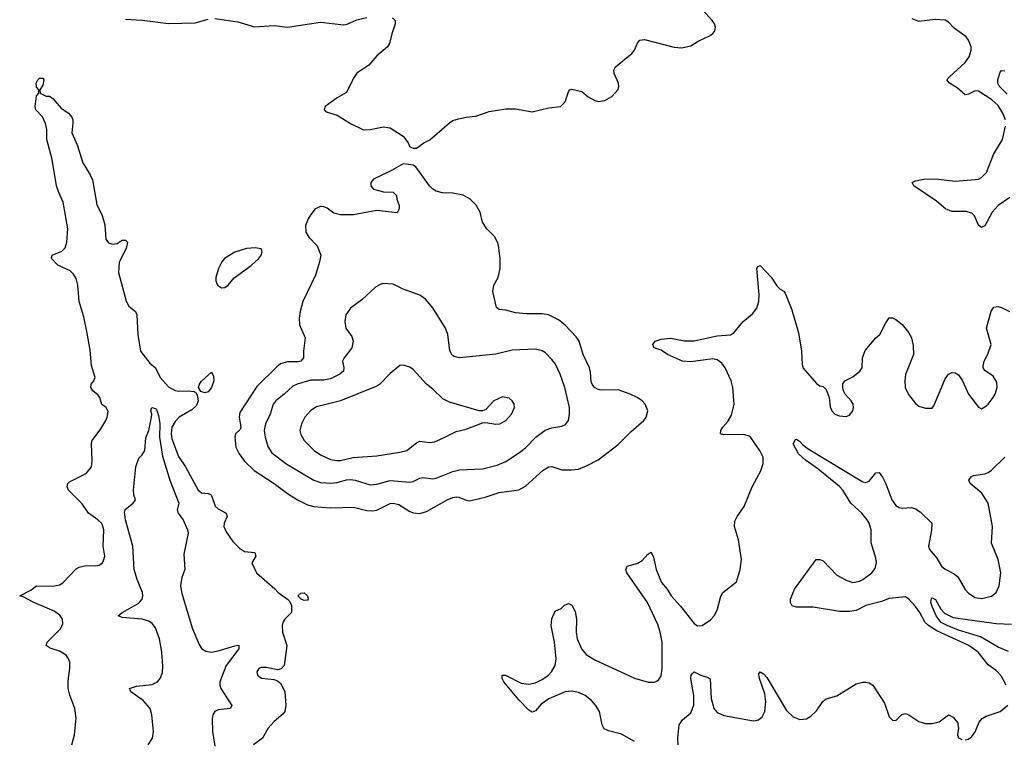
# Model space of a CAD drawing. Header units: inches. Extents: x 1449094 to 1618372, y 389908 to 534307.
# Tile 432 of 494: x 1580489 to 1586447, y 494683 to 499035. Entities that reach past the tile are written whole.
import ezdxf

# ---------------------------------------------------------------- set-up
doc = ezdxf.new("R2010")
doc.units = ezdxf.units.IN
doc.header["$MEASUREMENT"] = 0
doc.layers.add('B5489', color=7, linetype='Continuous')

msp = doc.modelspace()

# ---------------------------------------------------------------- linework, layer by layer
at = {"layer": 'B5489', "color": 5}
for points, elevation in [([(1582745.2, 499045.2), (1582760.7, 499030), (1582761.6, 499010), (1582740.3, 498950), (1582727, 498890), (1582715.3, 498870), (1582650, 498816.4), (1582601.3, 498758.7), (1582529.3, 498710.7), (1582510, 498682), (1582465.7, 498594.3), (1582410, 498561.6), (1582338, 498510), (1582331.3, 498490), (1582350, 498476), (1582410, 498456.4), (1582490, 498407), (1582569, 498369), (1582610, 498370.4), (1582690, 498386), (1582730, 498381.6), (1582810, 498330.4), (1582839.1, 498290), (1582850, 498266), (1582870, 498258), (1582890, 498258), (1582935.3, 498290), (1582970, 498307.3), (1583090, 498410.8), (1583110, 498424), (1583144.8, 498435.2), (1583190, 498444.9), (1583250, 498450.6), (1583330, 498479.1), (1583430, 498496.3), (1583490, 498496.3), (1583590, 498477.3), (1583690, 498501.6), (1583762, 498510), (1583790, 498538.8), (1583810, 498598), (1583819, 498610), (1583830, 498615.5), (1583890, 498600.5), (1583930, 498568), (1583970, 498546), (1583990, 498540.4), (1584030, 498546.4), (1584072.7, 498570), (1584110, 498612), (1584115.1, 498630), (1584112.3, 498650), (1584086, 498710), (1584085.2, 498730), (1584094, 498750), (1584192.7, 498830), (1584209.4, 498850), (1584227.9, 498892.1), (1584241.2, 498910), (1584270, 498915.3), (1584450, 498868.8), (1584494.7, 498865.3), (1584550, 498876.3), (1584594.9, 498905.1), (1584662.5, 498937.5), (1584682, 498950), (1584694.8, 498965.2), (1584699.3, 498990), (1584692.7, 499010), (1584679.5, 499030), (1584606, 499110)], 520), ([(1581130, 499037.2), (1581230, 499032.2), (1581390, 499011.1), (1581550, 499016.3), (1581630, 499037.1)], 520), ([(1581670, 499042.5), (1581810, 499022), (1581910.5, 498990.5), (1582030, 498999.3), (1582110, 498990.4), (1582310, 499019.5), (1582450, 499003.7), (1582470, 499007.4), (1582530, 499034.6), (1582590, 499048.4)], 520), ([(1586454.3, 498430), (1586438.5, 498470), (1586410, 498515.4), (1586372.5, 498550), (1586290, 498602.3), (1586270, 498605.4), (1586230, 498583.6), (1586210, 498579.6), (1586162.3, 498622.3), (1586115.1, 498650), (1586099.5, 498670), (1586115.1, 498690), (1586210, 498775.2), (1586234.9, 498810), (1586246.9, 498850), (1586246.8, 498870), (1586231.3, 498910), (1586215.5, 498930), (1586144.4, 498984.4), (1586110, 499020.3), (1586090, 499032), (1586030, 499036.5), (1585930, 499024.5), (1585890, 499039.8)], 480), ([(1580805.4, 494650), (1580820.3, 494710), (1580831.7, 494810), (1580823.2, 494870), (1580791.7, 494950), (1580783.5, 494990), (1580783.3, 495036.7), (1580792.9, 495110), (1580791.8, 495150), (1580785.3, 495170), (1580770, 495192.3), (1580730, 495216), (1580673.1, 495233.1), (1580649.4, 495250), (1580654.5, 495270), (1580735.4, 495350), (1580750, 495381), (1580748.6, 495410), (1580732.8, 495432.8), (1580696.9, 495456.9), (1580574.3, 495510), (1580510, 495544.5), (1580489.2, 495550), (1580556, 495584), (1580590, 495610.5), (1580690, 495609.1), (1580730, 495616), (1580750, 495628.8), (1580830, 495713.8), (1580850, 495724.4), (1580890, 495734.3), (1580950, 495732.2), (1580970, 495736.4), (1580989.7, 495750.3), (1580996.8, 495763.2), (1581004.4, 495790), (1580995, 495850), (1580997.7, 495950), (1580990, 495978), (1580983.5, 495990), (1580962, 496010), (1580904.6, 496050), (1580866.8, 496106.8), (1580784.7, 496190), (1580775.6, 496210), (1580780.5, 496230), (1580790, 496240.4), (1580891.5, 496290), (1580924.7, 496330), (1580928.4, 496371.6), (1580923.5, 496470), (1580928.3, 496490), (1580979.7, 496560.3), (1581009.7, 496610), (1581019.1, 496630), (1581024.8, 496664.8), (1581013.2, 496690), (1580986.6, 496706.6), (1580973.5, 496750), (1580964.1, 496764.1), (1580932.2, 496790), (1580919.2, 496810), (1580921, 496830), (1580937.6, 496850), (1580946, 496870), (1580923.4, 496943.4), (1580915.1, 497035.1), (1580898.1, 497138.1), (1580878, 497238), (1580849.2, 497330.8), (1580840.1, 497430), (1580830.2, 497470.2), (1580815.5, 497495.5), (1580795.3, 497515.3), (1580720.9, 497550), (1580682.4, 497590), (1580686.6, 497610), (1580744.5, 497635.5), (1580764.2, 497655.7), (1580774.9, 497690), (1580779.9, 497770), (1580752, 497932), (1580725.4, 497990), (1580712.7, 498030), (1580685.7, 498190), (1580654, 498310), (1580653.7, 498370), (1580646.2, 498406.2), (1580626.6, 498446.6), (1580587.6, 498490), (1580582.9, 498510), (1580590, 498574), (1580606, 498590), (1580606, 498610), (1580590, 498626), (1580589.2, 498650), (1580599, 498670), (1580610, 498681), (1580630, 498682), (1580636, 498670), (1580630, 498638), (1580612, 498610), (1580614, 498590), (1580650, 498572), (1580670, 498571.3), (1580690, 498558), (1580739.3, 498499.3), (1580784.7, 498470), (1580804.9, 498444.9), (1580810.7, 498430), (1580810.8, 498410), (1580804.4, 498350), (1580837.8, 498277.7), (1580871.4, 498170), (1580916.3, 498096.3), (1580930, 498065.5), (1580956.1, 497916.1), (1580988.3, 497850), (1581005.3, 497794.7), (1581010, 497706.8), (1581025.9, 497685.9), (1581050, 497677), (1581078.3, 497681.7), (1581110, 497701), (1581130, 497702), (1581142, 497690), (1581134, 497650), (1581091.6, 497568.4), (1581086.1, 497506.1), (1581132.7, 497332.7), (1581150, 497302), (1581190.2, 497270.2), (1581198, 497250), (1581203.5, 497130), (1581219.6, 497030), (1581277.6, 496957.6), (1581310, 496929), (1581339.8, 496870), (1581390, 496814.3), (1581430, 496791.3), (1581447.4, 496787.4), (1581510.5, 496790.5), (1581545.4, 496785.4), (1581557.4, 496777.4), (1581563.2, 496763.2), (1581569.3, 496730), (1581558.5, 496701.5), (1581530, 496676), (1581453.4, 496630), (1581430, 496605), (1581410.6, 496570), (1581405.5, 496530), (1581410, 496499.5), (1581450, 496393.6), (1581492.5, 496330), (1581570, 496189), (1581590, 496173.4), (1581630, 496169.1), (1581643.2, 496163.2), (1581650, 496156.4), (1581672.6, 496092.6), (1581690, 496077.2), (1581739, 496050), (1581745, 496030), (1581727, 495990), (1581724.2, 495970), (1581737.6, 495937.6), (1581779.2, 495879.2), (1581818.9, 495838.9), (1581850, 495819.1), (1581913, 495813), (1581917.1, 495790), (1581894, 495750), (1581923, 495690), (1582032.8, 495592.7), (1582052.7, 495570), (1582110.2, 495530.2), (1582120.2, 495520.2), (1582133.4, 495493.4), (1582134.4, 495450), (1582093.7, 495410), (1582081.7, 495390), (1582076.5, 495370), (1582080.3, 495330), (1582105.5, 495250), (1582090, 495129.2), (1582071.8, 495108.2), (1582050, 495102), (1581983.4, 495116.6), (1581950, 495116.2), (1581936, 495110), (1581924.9, 495090), (1581927.7, 495070), (1581953.2, 495053.2), (1582030, 495043.8), (1582050, 495035.5), (1582070, 495019.3), (1582093.4, 494970), (1582099.8, 494890), (1582093, 494850), (1582083.9, 494836.1), (1582030, 494790.9), (1581992, 494750), (1581958.4, 494690), (1581903.8, 494650)], 480), ([(1586464.3, 498584.3), (1586417.2, 498630), (1586407, 498650), (1586407.6, 498670), (1586422, 498718), (1586430, 498727.3), (1586450, 498724.9)], 460), ([(1586479.8, 497960.2), (1586409.2, 497910), (1586374, 497870), (1586330, 497787), (1586310, 497777), (1586290, 497792.3), (1586267.5, 497847.5), (1586250, 497864.7), (1586214.2, 497874.2), (1586130, 497875), (1586091.5, 497890), (1586036.7, 497936.6), (1585899.3, 498030), (1585889.2, 498050), (1585910, 498060.5), (1585970, 498071.6), (1586049.8, 498070.2), (1586150, 498059.1), (1586270, 498067.5), (1586290, 498070.2), (1586310, 498079.6), (1586338.7, 498110), (1586381.4, 498218.6), (1586435.3, 498310), (1586455, 498390)], 480), ([(1584208.5, 494670), (1584130, 494713.5), (1584053, 494733), (1584026.2, 494746.1), (1584014, 494770), (1583996.8, 494850), (1583974.2, 494890), (1583950, 494918), (1583910, 494948.1), (1583870, 494965.8), (1583830, 494972.9), (1583790, 494969), (1583690, 494927.8), (1583645.6, 494894.4), (1583610, 494855.6), (1583590, 494847), (1583570, 494859.5), (1583510, 494922), (1583419.5, 495030), (1583409.2, 495050.8), (1583409.3, 495070.7), (1583429.3, 495070.7), (1583523.2, 495023.2), (1583570, 495016.5), (1583610, 495025.2), (1583650, 495043.9), (1583689.3, 495070.7), (1583707.8, 495090), (1583729.8, 495130), (1583735.7, 495170), (1583726.2, 495270), (1583704.5, 495370), (1583709.1, 495410.9), (1583730, 495457.3), (1583766.3, 495473.7), (1583785.6, 495494.4), (1583810, 495504.9), (1583830, 495494), (1583850, 495456), (1583858.8, 495410), (1583856.3, 495330), (1583862, 495290), (1583888.4, 495230), (1583916.2, 495196.2), (1583970, 495162.6), (1584210, 495051.6), (1584291.8, 495028.2), (1584330, 495028.9), (1584345.3, 495034.7), (1584356.5, 495043.5), (1584370, 495067.3), (1584377.4, 495110), (1584375.9, 495270), (1584365.6, 495330), (1584350, 495376.3), (1584287.4, 495510), (1584163.6, 495690), (1584157, 495710), (1584165.2, 495730), (1584230, 495748.7), (1584255, 495765), (1584290, 495802), (1584310, 495814), (1584324, 495784), (1584340.6, 495710), (1584371.9, 495631.9), (1584407.7, 495590), (1584431.3, 495551.3), (1584488.7, 495488.7), (1584570, 495383), (1584590, 495368.5), (1584619, 495370), (1584670, 495404.9), (1584691.6, 495430), (1584710, 495462.8), (1584731.1, 495548.9), (1584743.6, 495570), (1584825.6, 495634.4), (1584849.6, 495710), (1584856.2, 495770), (1584838.9, 495890), (1584814.5, 495970), (1584817.4, 496002.6), (1584829.8, 496030.2), (1584873.3, 496090), (1584920.5, 496210), (1584973.6, 496306.4), (1584987.7, 496350), (1584987.2, 496390), (1584970, 496425.1), (1584910, 496514.7), (1584870, 496526), (1584750, 496523.5), (1584729.5, 496530), (1584731.8, 496550), (1584743.5, 496570), (1584774.8, 496605.2), (1584797, 496643), (1584812.4, 496710), (1584803.4, 496810), (1584794.4, 496850), (1584758.4, 496930), (1584738.3, 496958.3), (1584710, 496978.5), (1584683.3, 496983.3), (1584550, 496966.2), (1584499.6, 496970), (1584409.7, 497010), (1584370, 497036.3), (1584329.2, 497050), (1584321.2, 497070), (1584335.3, 497090), (1584370, 497103), (1584430, 497108.4), (1584510, 497092.2), (1584570, 497093.2), (1584710, 497123), (1584790, 497129.2), (1584810, 497140.3), (1584867, 497210), (1584923.4, 497256.6), (1584949.9, 497290.1), (1584961.5, 497330), (1584963.4, 497370), (1584949.8, 497530.2), (1584957.2, 497542.8), (1584970, 497547.3), (1585036.8, 497476.8), (1585070, 497424.9), (1585090, 497405.3), (1585113.5, 497393.5), (1585121.3, 497381.3), (1585160.5, 497280.5), (1585200.9, 497140.9), (1585219.5, 497030), (1585224.2, 496950), (1585230, 496927.3), (1585310, 496834.8), (1585330, 496821), (1585350, 496816), (1585370, 496798), (1585387.3, 496750), (1585392.8, 496692.8), (1585403, 496670), (1585421, 496650), (1585450, 496639.1), (1585490, 496634.8), (1585510, 496642.8), (1585531.4, 496668.6), (1585534.5, 496690), (1585532.3, 496710), (1585521.2, 496730), (1585484, 496770), (1585474, 496790), (1585469, 496810), (1585470, 496832), (1585482, 496850), (1585530, 496875.5), (1585573.2, 496910), (1585586, 496930), (1585589.6, 496990), (1585605.3, 497034.7), (1585670, 497110.8), (1585694, 497130), (1585730, 497202), (1585750, 497231), (1585770, 497231), (1585790, 497221), (1585830, 497190.8), (1585870, 497141), (1585884.9, 497110), (1585896.1, 497063.9), (1585897, 497010), (1585850, 496889), (1585844.7, 496850), (1585848, 496810), (1585867.5, 496767.5), (1585910, 496713.4), (1585930, 496697.1), (1585970, 496684.9), (1586010, 496686), (1586021.5, 496698.5), (1586090, 496862.8), (1586110, 496890.8), (1586130, 496900.7), (1586150, 496898.8), (1586170, 496886), (1586194, 496850), (1586230.8, 496770), (1586290.5, 496690.5), (1586310, 496682), (1586330, 496693), (1586350, 496710.5), (1586380.5, 496750), (1586392.4, 496770), (1586404.7, 496810), (1586402.3, 496842.3), (1586378.9, 496878.9), (1586330, 496914), (1586319.3, 496930), (1586319.3, 496939.3), (1586325.1, 496970), (1586347.9, 497012.1), (1586366.6, 497070), (1586338.4, 497170), (1586368.3, 497271.7), (1586384.2, 497295.8), (1586410, 497299.3), (1586430, 497294.4), (1586478.8, 497270)], 480), ([(1581267.6, 494650), (1581293.6, 494690), (1581299.8, 494730), (1581288.8, 494830), (1581278.2, 494870), (1581237.3, 494917.3), (1581160.9, 494970), (1581154, 494990), (1581195.8, 495004.2), (1581290, 495013.6), (1581322.4, 495030), (1581339.8, 495050), (1581353.3, 495086.7), (1581355, 495125), (1581349.9, 495210), (1581334.7, 495290), (1581310, 495355.9), (1581290, 495382.2), (1581270, 495397.6), (1581230, 495408.7), (1581110, 495418.4), (1581085.2, 495430), (1581109.2, 495450), (1581210, 495506.2), (1581229.8, 495530), (1581234.7, 495550), (1581231.7, 495570), (1581200.2, 495650), (1581182.4, 495710), (1581173.2, 495850), (1581129.9, 496010), (1581123.5, 496056.5), (1581127.3, 496072.7), (1581176, 496110), (1581189.4, 496130), (1581180.5, 496160.5), (1581178.2, 496190), (1581192.1, 496330), (1581210, 496383), (1581230, 496403), (1581246.3, 496430), (1581253.4, 496506.6), (1581271.2, 496550), (1581286.6, 496630), (1581289.4, 496650), (1581282.7, 496670), (1581288.7, 496690), (1581310, 496684), (1581316.5, 496676.5), (1581330, 496641), (1581337.4, 496590), (1581335.6, 496510), (1581354.2, 496394.2), (1581397.1, 496250), (1581453, 496110), (1581441.6, 496070), (1581448.4, 496050), (1581478.5, 496010), (1581504.9, 495950), (1581507.8, 495930), (1581482.5, 495802.5), (1581488.9, 495710), (1581470, 495661.2), (1581463.2, 495610), (1581470, 495564.9), (1581535, 495350), (1581576, 495256), (1581590, 495232.7), (1581615.6, 495215.6), (1581650, 495208.9), (1581690, 495216.9), (1581790, 495248.8), (1581810, 495252.9), (1581815.5, 495250), (1581815.5, 495230), (1581738.4, 495130), (1581699.8, 495030), (1581699.3, 495010), (1581706.5, 494990), (1581773.1, 494886.9), (1581762.8, 494870), (1581690, 494860.8), (1581670, 494850.9), (1581657.8, 494830), (1581653.5, 494806.5), (1581655.9, 494730), (1581670, 494640.4)], 460), ([(1586458.5, 495010), (1586427.6, 495067.6), (1586398.4, 495098.4), (1586350, 495132.4), (1586289.8, 495210), (1586232.1, 495250), (1586038.3, 495338.3), (1585988, 495370), (1585967.7, 495390), (1585935, 495450), (1585910, 495485.3), (1585870, 495531.2), (1585850, 495544), (1585750, 495534.8), (1585703.8, 495516.2), (1585610, 495491.4), (1585550, 495461.9), (1585510, 495456.3), (1585450, 495455), (1585290, 495482.3), (1585190, 495482.4), (1585164, 495490), (1585152.7, 495510), (1585152.7, 495530), (1585177, 495590), (1585309.6, 495770.4), (1585330, 495770.4), (1585350, 495761.6), (1585434.4, 495674.4), (1585490, 495644.2), (1585530, 495631.7), (1585570, 495639.6), (1585590, 495649), (1585645.6, 495690), (1585665.3, 495714.7), (1585673.5, 495750), (1585670, 495777.2), (1585642, 495870), (1585641.7, 495950), (1585629.2, 495990), (1585618, 496010), (1585584.2, 496050), (1585517.6, 496110), (1585469.3, 496190), (1585450.6, 496210.6), (1585319.1, 496319.1), (1585244.1, 496370), (1585202.2, 496410), (1585169.6, 496470), (1585184.1, 496495.9), (1585190, 496498.8), (1585210, 496484), (1585225.5, 496465.5), (1585259.6, 496439.6), (1585590, 496240.2), (1585610, 496235.3), (1585630, 496243.8), (1585670, 496294), (1585690, 496296), (1585710, 496268), (1585730, 496228), (1585767.3, 496130), (1585790, 496096.9), (1585810, 496084.7), (1585830, 496081.3), (1585885.1, 496085.1), (1585910, 496076.5), (1585938, 496058), (1586007.7, 495990), (1586007.1, 495947.1), (1585988.2, 495850), (1585993.6, 495830), (1586038.2, 495778.2), (1586067.1, 495730), (1586090, 495712.4), (1586144.3, 495684.3), (1586165.8, 495665.8), (1586210, 495587.7), (1586230, 495566), (1586270, 495541.3), (1586310, 495534), (1586370, 495548.8), (1586397.6, 495570), (1586415.4, 495610), (1586426.9, 495690), (1586409.7, 495770), (1586368.8, 495868.8), (1586376.3, 495970), (1586349.9, 496109.9), (1586311, 496171), (1586239.7, 496230), (1586233, 496250), (1586245.6, 496270), (1586261.2, 496278.8), (1586330, 496289.1), (1586350, 496297.2), (1586370, 496311.3), (1586450, 496388.7)], 460), ([(1586473.1, 495213.1), (1586410, 495240.9), (1586302, 495302), (1586170, 495343.4), (1586101.2, 495370), (1586064.8, 495390), (1586034.2, 495430), (1586010, 495485.7), (1586003.4, 495510), (1586005.5, 495534.5), (1586010, 495539.3), (1586030, 495528.4), (1586062, 495470), (1586084.7, 495444.7), (1586138.5, 495418.5), (1586397.8, 495382.2), (1586490, 495379.5)], 440), ([(1584472.6, 494650), (1584470.8, 494690), (1584479.7, 494770), (1584500, 494800), (1584550, 494843.1), (1584567.5, 494890), (1584567.4, 494947.4), (1584549.8, 495050), (1584552, 495070), (1584559.7, 495080.3), (1584570, 495090.4), (1584610.3, 495070.3), (1584656.1, 495056.1), (1584667.7, 495047.7), (1584674.1, 494930), (1584684.5, 494884.5), (1584690.2, 494870), (1584710, 494844.7), (1584750, 494826.4), (1584930, 494794), (1584959.3, 494800.7), (1584981.9, 494818.1), (1584998, 494850), (1585004.1, 494910), (1584997.7, 494957.7), (1584963.8, 495056.2), (1584962.3, 495077.7), (1584970, 495090.5), (1584990, 495079.5), (1585010, 495056.5), (1585130, 494857.3), (1585170, 494818.7), (1585210, 494801.7), (1585250, 494806), (1585276.9, 494823.1), (1585310, 494854), (1585348.5, 494911.5), (1585370, 494926.9), (1585434.5, 494945.5), (1585550, 495018.5), (1585590, 495029.1), (1585610, 495029.1), (1585630, 495023.6), (1585652.4, 495010), (1585721.2, 494901.2), (1585750, 494818), (1585770, 494798.8), (1585790, 494796.3), (1585827.7, 494832.3), (1585850, 494839), (1585870, 494831.4), (1585930.4, 494790), (1585970, 494778.9), (1586010, 494777.4), (1586051.9, 494788.1), (1586110, 494830.3), (1586137.3, 494817.3), (1586163.4, 494783.4), (1586170.4, 494750), (1586163.8, 494710), (1586170, 494691.3), (1586190, 494682)], 460), ([(1586210, 494679.1), (1586230, 494684), (1586250, 494700.7), (1586270, 494727.3), (1586294.3, 494785.7), (1586312.1, 494807.9), (1586337.5, 494822.5), (1586421.2, 494850), (1586469.4, 494890)], 460)]:
    msp.add_lwpolyline(points, dxfattribs=dict(at, elevation=elevation))
for points, elevation in [([(1582810, 498162.7), (1582738, 498122), (1582630.8, 498070), (1582614, 498050), (1582614, 498030), (1582631, 498010), (1582690, 497993), (1582750, 497990.8), (1582770, 497971.3), (1582771, 497950), (1582786, 497910), (1582786, 497890), (1582772.5, 497867.5), (1582650, 497880.4), (1582510, 497854.8), (1582430, 497855.3), (1582390, 497864.7), (1582350, 497895.1), (1582330, 497903.5), (1582310, 497905.1), (1582277.1, 497890), (1582250, 497856.9), (1582233.8, 497830), (1582219.5, 497790), (1582221.6, 497750), (1582238.8, 497718.8), (1582290, 497667.3), (1582310.4, 497610), (1582303.7, 497570), (1582279.5, 497490), (1582202.8, 497330), (1582185.5, 497270), (1582179.6, 497230), (1582182.3, 497190), (1582216, 497110), (1582205.8, 497030), (1582207.4, 496990), (1582190.4, 496970), (1582174.5, 496965.5), (1582110, 496965.2), (1582066.9, 496953.1), (1582044.2, 496935.8), (1581924.3, 496815.7), (1581821.8, 496658.2), (1581818, 496630), (1581828.2, 496570), (1581822.9, 496557.1), (1581794.9, 496530), (1581790.2, 496509.8), (1581798, 496450), (1581817.8, 496410), (1581850, 496365.8), (1581907.8, 496307.8), (1582030, 496230.2), (1582110, 496169.3), (1582170, 496131), (1582230, 496100.6), (1582270, 496090.2), (1582370, 496083.2), (1582510, 496086), (1582590, 496067.1), (1582624.1, 496064.1), (1582650, 496069.2), (1582730, 496107.8), (1582750, 496111.5), (1582783, 496103), (1582850, 496060.2), (1582872.4, 496052.4), (1582910, 496049.3), (1582950, 496060.2), (1583075.8, 496130), (1583110, 496144.3), (1583130, 496148.4), (1583146.1, 496146.1), (1583190, 496128.1), (1583210, 496125.8), (1583306.1, 496146.1), (1583390, 496175.2), (1583510, 496191.3), (1583550, 496214), (1583657.4, 496310), (1583690, 496331.3), (1583710, 496332.2), (1583770, 496312.6), (1583828.5, 496311.5), (1583870, 496317.4), (1583922, 496338), (1583990, 496372), (1584110, 496466), (1584190, 496544.9), (1584266.6, 496610), (1584279.5, 496630), (1584289.5, 496670), (1584274, 496710), (1584255.1, 496730), (1584226, 496750), (1584182.7, 496770), (1584110, 496795.6), (1584010, 496793.8), (1583990, 496797.7), (1583967.4, 496810), (1583952.5, 496830), (1583947.4, 496847.4), (1583943.2, 496903.2), (1583936.1, 496930), (1583899.3, 497010), (1583874.7, 497090), (1583856.3, 497116.3), (1583790, 497186.6), (1583750, 497219.7), (1583689.8, 497249.8), (1583650, 497256.4), (1583556.1, 497256.1), (1583490, 497262.4), (1583430, 497278.7), (1583390, 497282.9), (1583373.4, 497293.4), (1583351.6, 497390), (1583358.7, 497430), (1583383.5, 497476.5), (1583396.8, 497530), (1583396.4, 497590), (1583386.6, 497670), (1583381.3, 497690), (1583362.9, 497722.9), (1583316.2, 497770), (1583290, 497809.2), (1583275.1, 497870), (1583252.2, 497912.3), (1583216, 497950), (1583172.7, 497972.7), (1583110, 497985.1), (1583046.8, 497986.8), (1583010, 497997.2), (1582989.5, 498009.5), (1582969.5, 498029.5), (1582885.6, 498145.6), (1582870, 498155.3)], 520), ([(1581914.1, 497654.1), (1581861, 497650), (1581790, 497629.7), (1581728.5, 497590), (1581712.2, 497570), (1581692.2, 497530), (1581675.5, 497475.5), (1581676.1, 497456.1), (1581686, 497430), (1581710, 497413), (1581730, 497414.9), (1581750, 497428.4), (1581786, 497474), (1581890, 497547.2), (1581936.9, 497590), (1581949.6, 497610), (1581955.6, 497630), (1581949.5, 497649.5)], 520), ([(1582690, 497438.7), (1582670, 497433.6), (1582642, 497418), (1582559.9, 497340.1), (1582490.6, 497290), (1582462.4, 497250), (1582455.8, 497210), (1582463.1, 497170), (1582499.1, 497119.1), (1582507.4, 497090), (1582498, 497050), (1582451.7, 496990), (1582443.1, 496970), (1582451.5, 496930), (1582447.6, 496910), (1582426.3, 496890), (1582370, 496863.2), (1582330, 496854), (1582250, 496855.3), (1582168.8, 496831.2), (1582141.8, 496818.2), (1582090, 496769.7), (1582038.9, 496730), (1582022.8, 496710), (1582004.1, 496650), (1581976.8, 496590), (1581968.7, 496550), (1581974.4, 496510), (1581990, 496454.4), (1582015.7, 496415.7), (1582106.6, 496346.6), (1582270, 496250.2), (1582310, 496236.6), (1582370, 496232.2), (1582410, 496236.1), (1582467.1, 496252.9), (1582490, 496254.7), (1582519.3, 496250), (1582610, 496221.5), (1582650, 496225), (1582730, 496247.1), (1582850, 496238.4), (1582870, 496242.6), (1582910, 496262.9), (1582930, 496266.8), (1582990, 496258.2), (1583010, 496261), (1583110, 496301.5), (1583150, 496312), (1583290, 496319.3), (1583379.2, 496340.8), (1583430, 496362.2), (1583519.5, 496420.5), (1583552.8, 496447.2), (1583612.4, 496510), (1583668.7, 496551.3), (1583710, 496567.1), (1583770, 496577), (1583792.5, 496587.5), (1583809.7, 496610.3), (1583816.3, 496650), (1583815.1, 496690), (1583788.8, 496810), (1583760.4, 496890), (1583732.1, 496952.1), (1583710, 496980.5), (1583670, 497019.1), (1583650, 497032.3), (1583610, 497042), (1583470, 497035.3), (1583370, 497011.9), (1583190, 496992.9), (1583149.8, 496989.8), (1583117.8, 496997.8), (1583106.5, 497006.5), (1583092.5, 497032.5), (1583079.2, 497130), (1583066.6, 497170), (1582990, 497292), (1582944.6, 497344.6), (1582909.7, 497369.7), (1582810, 497405.1), (1582750, 497434.3)], 540), ([(1582810, 496946), (1582790, 496942.7), (1582730, 496895.1), (1582669.2, 496830.8), (1582650, 496818.3), (1582430, 496728.9), (1582285.7, 496694.3), (1582250, 496671.1), (1582214, 496630), (1582194.7, 496590), (1582184.4, 496550), (1582190, 496525.5), (1582210.3, 496490), (1582271.5, 496430), (1582310, 496402.6), (1582370, 496375.2), (1582408.1, 496368.1), (1582430, 496369.4), (1582507.2, 496387.2), (1582650, 496397.8), (1582790, 496419.1), (1582831.8, 496430), (1582890, 496476), (1582910, 496484.9), (1582970, 496478), (1582998.2, 496481.8), (1583050, 496503.1), (1583130, 496544.9), (1583190, 496559.1), (1583290, 496596), (1583310, 496598.8), (1583370, 496588.4), (1583395.3, 496590), (1583430, 496610.6), (1583464.5, 496650), (1583482.7, 496690), (1583481.2, 496710), (1583469.2, 496730), (1583450, 496746), (1583410, 496753.6), (1583357.3, 496730), (1583310, 496677.2), (1583290, 496669), (1583270, 496669), (1583090, 496720.7), (1583050, 496742), (1582990, 496800.7), (1582950, 496829.6), (1582870, 496918.4), (1582850, 496934)], 560), ([(1581610, 496778.3), (1581585.2, 496785.2), (1581571.7, 496810), (1581576.2, 496830), (1581590, 496848.6), (1581650, 496902.6), (1581661.3, 496881.3), (1581663.7, 496850), (1581648.9, 496810), (1581630, 496784)], 480), ([(1582210, 495523), (1582193.2, 495530), (1582173.2, 495550), (1582190, 495566.8), (1582210, 495567.7), (1582231.4, 495550), (1582234, 495530), (1582230, 495523.7)], 480)]:
    msp.add_lwpolyline(points, close=True, dxfattribs=dict(at, elevation=elevation))

doc.saveas('drawing.dxf')
